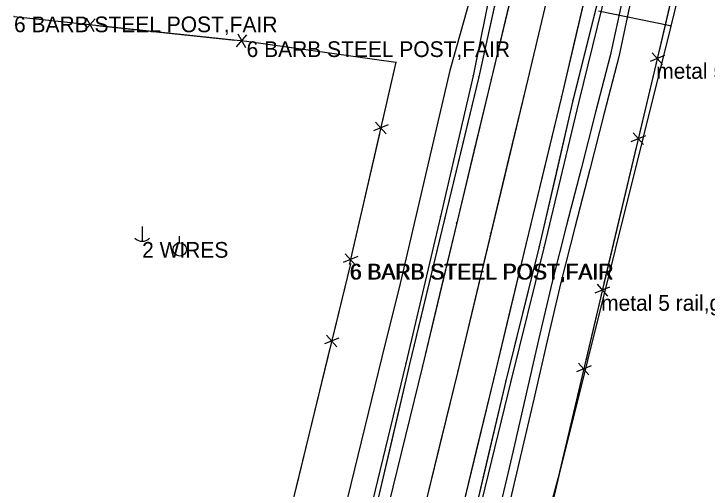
# Model space of a CAD drawing. Extents: x -99999 to 591807, y -99999 to 347168.
# Drawn here: x 591099.1 to 591320.1, y 322780.6 to 322932 of the extents above; entities that cross this region are included whole.
import ezdxf

# ---------------------------------------------------------------- set-up
doc = ezdxf.new("R2010")
doc.units = 0
for name, color, linetype in [('S_BREAKLINE', 7, 'Continuous'), ('S_DITCHLINE', 7, 'Continuous'), ('S_EDGE_PAVEMENT', 7, 'Continuous'), ('S_FENCE', 7, 'Continuous'), ('S_FENCE_ANNOT', 7, 'Continuous'), ('S_GRD_PT_SYM', 7, 'Continuous'), ('S_MSC_PT_SYM', 7, 'Continuous'), ('S_PAVEMENT_CROWN', 7, 'Continuous'), ('S_RDW_PT_SYM', 7, 'Continuous'), ('S_SHOULDER', 7, 'Continuous'), ('S_UTILITY_POLE', 7, 'Continuous'), ('S_UTILITY_POLE_ANNOT', 7, 'Continuous'), ('S_UTL_PT_SYM', 7, 'Continuous'), ('S_WATER_UTILITIES', 7, 'Continuous')]:
    doc.layers.add(name, color=color, linetype=linetype)

msp = doc.modelspace()

# ---------------------------------------------------------------- linework, layer by layer
at = {"layer": 'S_BREAKLINE'}
for points in [[(591308.54, 323021.11), (591289.45, 322945.73), (591279.27, 322904.08), (591268.09, 322857.48), (591257.54, 322814.95), (591246.21, 322768.37), (591235.71, 322726.21), (591225.87, 322684.24), (591215.52, 322641.22), (591203.74, 322595.1), (591194.01, 322554.23), (591183.42, 322508.74), (591180.76, 322493.52)], [(591253.69, 322952.84), (591245.56, 322912.25), (591235.11, 322867.42), (591224.1, 322820.63), (591213.51, 322776.72), (591202.58, 322734.7), (591191.88, 322692.03), (591181.6, 322648.84), (591170.45, 322603.81), (591165.94, 322588.67)]]:
    msp.add_lwpolyline(points, dxfattribs=at)
at = {"layer": 'S_DITCHLINE'}
for points in [[(591317.69, 323047.25), (591314.54, 323033.23), (591311.38, 323019.22), (591308.22, 323005.2), (591305.06, 322991.18), (591301.09, 322973.05), (591297.12, 322954.91), (591293.15, 322936.77), (591289.17, 322918.63), (591284.56, 322900.64), (591279.95, 322882.65), (591275.34, 322864.66), (591270.72, 322846.67), (591266.43, 322828.13), (591262.14, 322809.59), (591257.85, 322791.05), (591253.56, 322772.51)], [(591318.59, 323047.07), (591315.79, 323033.03), (591312.99, 323018.99), (591310.19, 323004.94), (591307.39, 322990.9), (591303.54, 322972.76), (591299.68, 322954.61), (591295.83, 322936.47), (591291.97, 322918.33), (591287.35, 322900.35), (591282.73, 322882.37), (591278.11, 322864.39), (591273.49, 322846.41), (591269.17, 322827.83), (591264.85, 322809.25), (591260.54, 322790.68), (591256.22, 322772.1)], [(591248.84, 322952.39), (591243.49, 322933.18), (591238.14, 322913.97), (591234.09, 322896.67), (591230.03, 322879.36), (591225.97, 322862.06), (591221.92, 322844.76), (591217.55, 322826.95), (591213.18, 322809.14), (591208.81, 322791.33), (591204.44, 322773.52)]]:
    msp.add_lwpolyline(points, dxfattribs=at)
at = {"layer": 'S_EDGE_PAVEMENT'}
for points in [[(591279.24, 323028.07), (591269.15, 322985.48), (591261.35, 322953.22), (591251.25, 322911.03), (591229.39, 322819.8), (591218.57, 322775.56), (591208.4, 322733.1), (591197.86, 322690.77), (591187.25, 322647.37), (591176.3, 322602.79), (591166.02, 322560.9), (591155.01, 322516.17), (591143.09, 322467.79)], [(591279.24, 323028.07), (591274.2, 323006.78), (591269.15, 322985.48), (591265.25, 322969.35), (591261.35, 322953.22), (591256.3, 322932.13), (591251.25, 322911.03), (591245.79, 322888.22), (591240.32, 322865.42), (591234.86, 322842.61), (591229.39, 322819.8), (591223.98, 322797.68), (591218.57, 322775.56)], [(591301.88, 323023.42), (591291.33, 322979.92), (591283.58, 322947.67), (591273.69, 322905.57), (591262.41, 322858.94), (591252.13, 322815.93), (591240.95, 322769.89), (591230.49, 322727.41), (591220.12, 322685.06), (591209.82, 322642.7), (591198.45, 322596.82), (591188.29, 322555.41), (591177.24, 322510.33), (591165.63, 322463.26)], [(591301.88, 323023.42), (591296.6, 323001.67), (591291.33, 322979.92), (591287.45, 322963.8), (591283.58, 322947.67), (591278.63, 322926.62), (591273.69, 322905.57), (591268.05, 322882.25), (591262.41, 322858.94), (591257.27, 322837.43), (591252.13, 322815.93), (591246.54, 322792.91), (591240.95, 322769.89)]]:
    msp.add_lwpolyline(points, dxfattribs=at)
at = {"layer": 'S_FENCE'}
for p, q in [((591319.88, 322984.49), (591303.91, 322916.29)), ((591099.2, 322931.13), (591173.34, 322923.23)), ((591121.74, 322926.67), (591125.03, 322930.44)), ((591122.18, 322930.74), (591124.59, 322926.36)), ((591170.12, 322921.51), (591173.41, 322925.28)), ((591170.55, 322925.59), (591172.97, 322921.21)), ((591173.34, 322923.23), (591220.92, 322916.62)), ((591302.58, 322919.6), (591305.92, 322915.88)), ((591306.57, 322918.67), (591301.93, 322916.81)), ((591220.92, 322916.62), (591206.16, 322852.35)), ((591303.91, 322916.29), (591286.33, 322842.41)), ((591214.43, 322897.51), (591217.78, 322893.79)), ((591218.42, 322896.59), (591213.78, 322894.71)), ((591300.5, 322893.11), (591295.85, 322891.27)), ((591296.51, 322894.06), (591299.83, 322890.32)), ((591204.8, 322855.57), (591208.15, 322851.86)), ((591208.79, 322854.66), (591204.16, 322852.78)), ((591206.41, 322852.39), (591188.11, 322776.95)), ((591206.16, 322852.35), (591206.41, 322852.39)), ((591289.02, 322844.9), (591284.38, 322843.06)), ((591285.04, 322845.85), (591288.36, 322842.11)), ((591286.33, 322842.41), (591269.4, 322770.38)), ((591202.76, 322828.69), (591198.11, 322826.87)), ((591198.78, 322829.66), (591202.09, 322825.9)), ((591283.12, 322819.83), (591278.48, 322817.98)), ((591279.14, 322820.77), (591282.47, 322817.04))]:
    msp.add_line(p, q, dxfattribs=at)
for points in [[(591314.2, 322960.22), (591304.72, 322919.76)], [(591099.2, 322931.13), (591121.19, 322928.79)], [(591125.58, 322928.32), (591169.56, 322923.63)], [(591173.34, 322923.23), (591220.92, 322916.62)], [(591220.92, 322916.62), (591216.54, 322897.56)], [(591303.91, 322916.29), (591298.7, 322894.38)], [(591215.66, 322893.74), (591206.91, 322855.62)], [(591297.65, 322889.99), (591287.22, 322846.17)], [(591206.41, 322852.39), (591200.98, 322830.02)], [(591206.16, 322852.35), (591206.41, 322852.39)], [(591286.33, 322842.41), (591281.31, 322821.04)], [(591199.89, 322825.54), (591189.04, 322780.79)], [(591280.3, 322816.77), (591270.26, 322774.05)]]:
    msp.add_lwpolyline(points, dxfattribs=at)
at = {"layer": 'S_GRD_PT_SYM'}
for points in [[(591245.56, 322912.25), (591245.61, 322912.24), (591245.56, 322912.25), (591245.57, 322912.3), (591245.56, 322912.25), (591245.51, 322912.26), (591245.56, 322912.25), (591245.55, 322912.2)], [(591279.27, 322904.08), (591279.32, 322904.06), (591279.27, 322904.08), (591279.29, 322904.13), (591279.27, 322904.08), (591279.23, 322904.09), (591279.27, 322904.08), (591279.26, 322904.03)], [(591235.11, 322867.42), (591235.16, 322867.41), (591235.11, 322867.42), (591235.13, 322867.47), (591235.11, 322867.42), (591235.07, 322867.43), (591235.11, 322867.42), (591235.1, 322867.37)], [(591268.09, 322857.48), (591268.14, 322857.47), (591268.09, 322857.48), (591268.11, 322857.53), (591268.09, 322857.48), (591268.05, 322857.5), (591268.09, 322857.48), (591268.08, 322857.43)], [(591224.1, 322820.63), (591224.15, 322820.62), (591224.1, 322820.63), (591224.11, 322820.68), (591224.1, 322820.63), (591224.05, 322820.64), (591224.1, 322820.63), (591224.09, 322820.58)], [(591257.54, 322814.95), (591257.58, 322814.94), (591257.54, 322814.95), (591257.55, 322815), (591257.54, 322814.95), (591257.49, 322814.96), (591257.54, 322814.95), (591257.52, 322814.9)]]:
    msp.add_lwpolyline(points, close=True, dxfattribs=at)
at = {"layer": 'S_MSC_PT_SYM'}
for points in [[(591099.2, 322931.13), (591099.2, 322931.18), (591099.2, 322931.13), (591099.15, 322931.13), (591099.2, 322931.13), (591099.2, 322931.08), (591099.2, 322931.13), (591099.25, 322931.13)], [(591173.34, 322923.23), (591173.34, 322923.28), (591173.34, 322923.23), (591173.29, 322923.23), (591173.34, 322923.23), (591173.34, 322923.18), (591173.34, 322923.23), (591173.39, 322923.23)], [(591220.92, 322916.62), (591220.92, 322916.67), (591220.92, 322916.62), (591220.87, 322916.62), (591220.92, 322916.62), (591220.92, 322916.57), (591220.92, 322916.62), (591220.97, 322916.62)], [(591303.91, 322916.29), (591303.91, 322916.34), (591303.91, 322916.29), (591303.86, 322916.29), (591303.91, 322916.29), (591303.91, 322916.24), (591303.91, 322916.29), (591303.96, 322916.29)], [(591206.16, 322852.35), (591206.16, 322852.4), (591206.16, 322852.35), (591206.11, 322852.35), (591206.16, 322852.35), (591206.16, 322852.3), (591206.16, 322852.35), (591206.21, 322852.35)], [(591206.41, 322852.39), (591206.41, 322852.44), (591206.41, 322852.39), (591206.36, 322852.39), (591206.41, 322852.39), (591206.41, 322852.34), (591206.41, 322852.39), (591206.46, 322852.39)], [(591286.33, 322842.41), (591286.33, 322842.46), (591286.33, 322842.41), (591286.28, 322842.41), (591286.33, 322842.41), (591286.33, 322842.36), (591286.33, 322842.41), (591286.38, 322842.41)]]:
    msp.add_lwpolyline(points, dxfattribs=at)
at = {"layer": 'S_PAVEMENT_CROWN'}
for points in [[(591290.84, 323026.31), (591279.93, 322982.67), (591272.22, 322950.22), (591262.4, 322908.95), (591240.66, 322818.18), (591229.51, 322772.59), (591219.29, 322730.48), (591208.77, 322687.86), (591198.24, 322644.81), (591187.09, 322599.67), (591176.8, 322557.71), (591166.02, 322513.49), (591154.15, 322465.35)], [(591290.84, 323026.31), (591285.38, 323004.49), (591279.93, 322982.67), (591276.08, 322966.44), (591272.22, 322950.22), (591267.31, 322929.58), (591262.4, 322908.95), (591256.97, 322886.26), (591251.53, 322863.56), (591246.1, 322840.87), (591240.66, 322818.18), (591235.08, 322795.38), (591229.51, 322772.59)]]:
    msp.add_lwpolyline(points, dxfattribs=at)
at = {"layer": 'S_RDW_PT_SYM'}
for points in [[(591247.38, 322911.88), (591247.42, 322911.87), (591247.38, 322911.88), (591247.39, 322911.93), (591247.38, 322911.88), (591247.33, 322911.89), (591247.38, 322911.88), (591247.36, 322911.83)], [(591251.25, 322911.03), (591251.3, 322911.02), (591251.25, 322911.03), (591251.27, 322911.08), (591251.25, 322911.03), (591251.21, 322911.04), (591251.25, 322911.03), (591251.24, 322910.98)], [(591262.4, 322908.95), (591262.45, 322908.94), (591262.4, 322908.95), (591262.41, 322909), (591262.4, 322908.95), (591262.35, 322908.96), (591262.4, 322908.95), (591262.39, 322908.9)], [(591273.69, 322905.57), (591273.74, 322905.56), (591273.69, 322905.57), (591273.7, 322905.62), (591273.69, 322905.57), (591273.64, 322905.58), (591273.69, 322905.57), (591273.68, 322905.52)], [(591277.35, 322904.42), (591277.4, 322904.41), (591277.35, 322904.42), (591277.37, 322904.47), (591277.35, 322904.42), (591277.31, 322904.43), (591277.35, 322904.42), (591277.34, 322904.37)], [(591236.51, 322866.75), (591236.51, 322866.8), (591236.51, 322866.75), (591236.46, 322866.75), (591236.51, 322866.75), (591236.51, 322866.7), (591236.51, 322866.75), (591236.56, 322866.75)], [(591240.23, 322865.4), (591240.23, 322865.45), (591240.23, 322865.4), (591240.18, 322865.4), (591240.23, 322865.4), (591240.23, 322865.35), (591240.23, 322865.4), (591240.28, 322865.4)], [(591251.09, 322862.14), (591251.09, 322862.19), (591251.09, 322862.14), (591251.04, 322862.14), (591251.09, 322862.14), (591251.09, 322862.09), (591251.09, 322862.14), (591251.14, 322862.14)], [(591262.41, 322858.94), (591262.46, 322858.92), (591262.41, 322858.94), (591262.43, 322858.98), (591262.41, 322858.94), (591262.36, 322858.95), (591262.41, 322858.94), (591262.4, 322858.89)], [(591266.57, 322857.92), (591266.62, 322857.91), (591266.57, 322857.92), (591266.58, 322857.97), (591266.57, 322857.92), (591266.52, 322857.93), (591266.57, 322857.92), (591266.56, 322857.87)], [(591225.31, 322820.42), (591225.36, 322820.41), (591225.31, 322820.42), (591225.32, 322820.47), (591225.31, 322820.42), (591225.26, 322820.43), (591225.31, 322820.42), (591225.3, 322820.37)], [(591229.39, 322819.8), (591229.44, 322819.79), (591229.39, 322819.8), (591229.4, 322819.85), (591229.39, 322819.8), (591229.34, 322819.81), (591229.39, 322819.8), (591229.38, 322819.75)], [(591240.66, 322818.18), (591240.71, 322818.17), (591240.66, 322818.18), (591240.67, 322818.23), (591240.66, 322818.18), (591240.61, 322818.19), (591240.66, 322818.18), (591240.65, 322818.13)], [(591252.13, 322815.93), (591252.18, 322815.92), (591252.13, 322815.93), (591252.14, 322815.98), (591252.13, 322815.93), (591252.08, 322815.94), (591252.13, 322815.93), (591252.12, 322815.88)], [(591255.98, 322815.08), (591256.03, 322815.07), (591255.98, 322815.08), (591255.99, 322815.13), (591255.98, 322815.08), (591255.93, 322815.09), (591255.98, 322815.08), (591255.97, 322815.03)]]:
    msp.add_lwpolyline(points, close=True, dxfattribs=at)
at = {"layer": 'S_SHOULDER'}
for points in [[(591275.65, 323028.89), (591265.56, 322986.61), (591262.48, 322976.99), (591259.02, 322970.95), (591255.89, 322958.13), (591257.18, 322956.29), (591247.38, 322911.88), (591225.31, 322820.42), (591214.98, 322776.38), (591204.5, 322734.29), (591193.77, 322691.66), (591183.21, 322648.45), (591172.24, 322603.59), (591162.4, 322561.93), (591150.97, 322517.16), (591137.44, 322469.34), (591133.63, 322445.25)], [(591275.65, 323028.89), (591270.6, 323007.75), (591265.56, 322986.61), (591262.48, 322976.99), (591259.02, 322970.95), (591255.89, 322958.13), (591257.18, 322956.29), (591252.28, 322934.09), (591247.38, 322911.88), (591241.86, 322889.02), (591236.34, 322866.15), (591230.82, 322843.29), (591225.31, 322820.42), (591220.14, 322798.4), (591214.98, 322776.38)], [(591305.75, 323022.4), (591295.6, 322978.83), (591287.86, 322946.68), (591277.35, 322904.42), (591266.57, 322857.92), (591255.98, 322815.08), (591244.97, 322768.59), (591234.19, 322726.57), (591224.19, 322684.75), (591213.65, 322641.71), (591202.11, 322595.52), (591192.54, 322554.65), (591181.41, 322509.29), (591177.64, 322493.16)], [(591305.75, 323022.4), (591300.68, 323000.62), (591295.6, 322978.83), (591291.73, 322962.75), (591287.86, 322946.68), (591282.61, 322925.55), (591277.35, 322904.42), (591271.96, 322881.17), (591266.57, 322857.92), (591261.28, 322836.5), (591255.98, 322815.08), (591250.47, 322791.84), (591244.97, 322768.59)]]:
    msp.add_lwpolyline(points, dxfattribs=at)
at = {"layer": 'S_UTILITY_POLE'}
for p, q in [((591140.01, 322864.26), (591140.01, 322859.53)), ((591151.92, 322859.07), (591151.92, 322861.18))]:
    msp.add_line(p, q, dxfattribs=at)
msp.add_circle((591152.04, 322856.93), 2.13, dxfattribs=at)
msp.add_arc((591140.08, 322862.96), 3.41, 226.3972, 313.6028, dxfattribs=at)
at = {"layer": 'S_UTL_PT_SYM'}
for points in [[(591308.34, 322928.2), (591308.34, 322928.25), (591308.34, 322928.2), (591308.29, 322928.2), (591308.34, 322928.2), (591308.34, 322928.15), (591308.34, 322928.2), (591308.39, 322928.2)], [(591308.51, 322928.1), (591308.51, 322928.15), (591308.51, 322928.1), (591308.46, 322928.1), (591308.51, 322928.1), (591308.51, 322928.05), (591308.51, 322928.1), (591308.56, 322928.1)], [(591273.15, 322786.25), (591273.15, 322786.3), (591273.15, 322786.25), (591273.1, 322786.25), (591273.15, 322786.25), (591273.15, 322786.2), (591273.15, 322786.25), (591273.2, 322786.25)]]:
    msp.add_lwpolyline(points, dxfattribs=at)
at = {"layer": 'S_WATER_UTILITIES'}
for p, q in [((591337.62, 323044.16), (591308.51, 322928.1)), ((591308.34, 322928.2), (591285.54, 322932.79)), ((591308.51, 322928.1), (591273.15, 322786.25)), ((591273.15, 322786.25), (591228.56, 322620.23))]:
    msp.add_line(p, q, dxfattribs=at)

# ---------------------------------------------------------------- texts
at = {"layer": 'S_FENCE_ANNOT'}
for s, p in [('6 BARB STEEL POST,FAIR', (591099.2, 322926.13)), ('6 BARB STEEL POST,FAIR', (591173.34, 322918.23)), ('metal 5 rail,great', (591303.91, 322911.29)), ('6 BARB STEEL POST,FAIR', (591206.16, 322847.35)), ('6 BARB STEEL POST,FAIR', (591206.41, 322847.39)), ('metal 5 rail,great', (591286.33, 322837.41))]:
    msp.add_text(s, height=5, dxfattribs=at).set_placement(p)
at = {"layer": 'S_UTILITY_POLE_ANNOT'}
msp.add_text('2 WIRES', height=5, dxfattribs=at).set_placement((591140.03, 322854.31))

doc.saveas('drawing.dxf')
